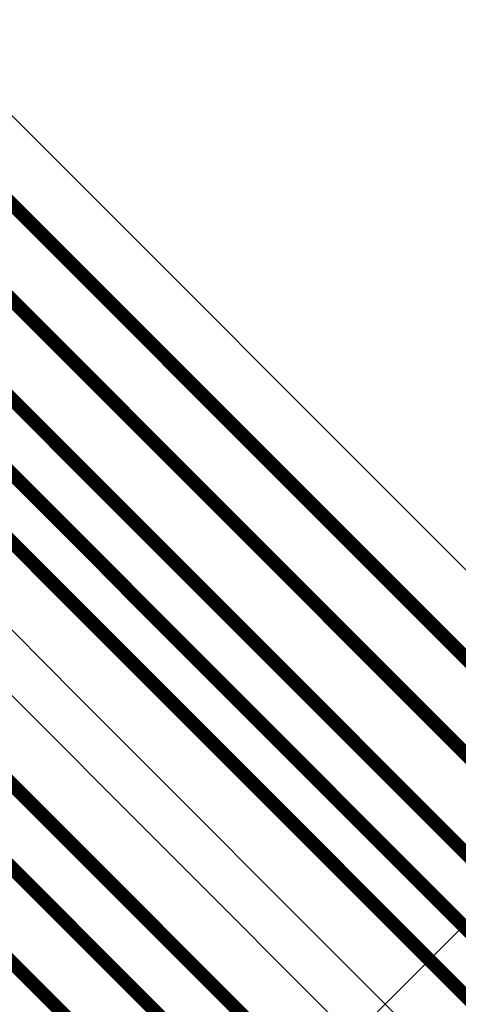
# Model space of a CAD drawing. Header units: millimetres. Extents: x 138 to 555, y 26 to 334.
# Tile 319 of 656: x 232.11 to 236.24, y 246.59 to 255.86. Entities that reach past the tile are written whole.
import ezdxf

# ---------------------------------------------------------------- set-up
doc = ezdxf.new("R2010")
doc.units = ezdxf.units.MM
doc.layers.add('MidLayer1', color=16, linetype='Continuous')
doc.layers.add('TopLayer', color=1, linetype='Continuous')

msp = doc.modelspace()

# ---------------------------------------------------------------- linework, layer by layer
at = {"layer": 'MidLayer1'}
msp.add_line((242.3204577, 253.36096394), (227.89634126, 238.93683226), dxfattribs=at)
at = {"layer": 'TopLayer'}
for p, q in [((238.78904998, 248.20580026), (231.13699518, 255.85785506)), ((230.53520822, 251.61562326), (232.50013444, 249.65069704)), ((236.01593386, 245.51921686), (231.16923032, 250.3659204)), ((232.50013444, 249.65069704), (232.50040368, 249.65047606)), ((232.50040368, 249.65047606), (236.22557022, 245.92530952))]:
    msp.add_line(p, q, dxfattribs=at)
at = {"layer": 'TopLayer', "const_width": 0.12999974}
for points in [[(230.38115976, 255.78237896), (238.37339422, 247.7901445)], [(230.37878486, 254.88240616), (237.983395, 247.27779602)], [(230.32046392, 254.00737616), (234.21331364, 250.11460264)], [(230.41817518, 253.20737776), (233.1171233, 250.5084779)], [(230.57476364, 252.40737936), (232.9157902, 250.0663528)], [(233.1171233, 250.5048965), (233.1171233, 250.5084779)], [(233.1171233, 250.5048965), (237.20339656, 246.41862324)], [(234.21331364, 250.11460264), (237.59339578, 246.7345205)], [(232.9157902, 250.0663528), (232.91583846, 250.0663528)], [(232.91583846, 250.0663528), (236.81339734, 246.16879392)], [(230.73144862, 249.97239058), (235.6002781, 245.1035611)], [(230.33360334, 249.58239136), (235.20356058, 244.71243412)], [(230.37045112, 248.65737416), (234.790107, 244.23771828)]]:
    msp.add_lwpolyline(points, dxfattribs=at)
at = {"layer": 'TopLayer', "const_width": 0.0649986}
for points in [[(233.084624, 250.5084779, 1), (233.1496226, 250.5084779, 1)], [(233.084624, 250.5084779, 1), (233.1496226, 250.5084779, 1)], [(233.084624, 250.5048965, 1), (233.1496226, 250.5048965, 1)], [(233.084624, 250.5048965, 1), (233.1496226, 250.5048965, 1)], [(234.18081434, 250.11460264, 1), (234.24581294, 250.11460264, 1)], [(234.18081434, 250.11460264, 1), (234.24581294, 250.11460264, 1)], [(232.8832909, 250.0663528, 1), (232.9482895, 250.0663528, 1)], [(232.8832909, 250.0663528, 1), (232.9482895, 250.0663528, 1)], [(232.88333916, 250.0663528, 1), (232.94833776, 250.0663528, 1)], [(232.88333916, 250.0663528, 1), (232.94833776, 250.0663528, 1)]]:
    msp.add_lwpolyline(points, format="xyb", close=True, dxfattribs=at)

doc.saveas('drawing.dxf')
